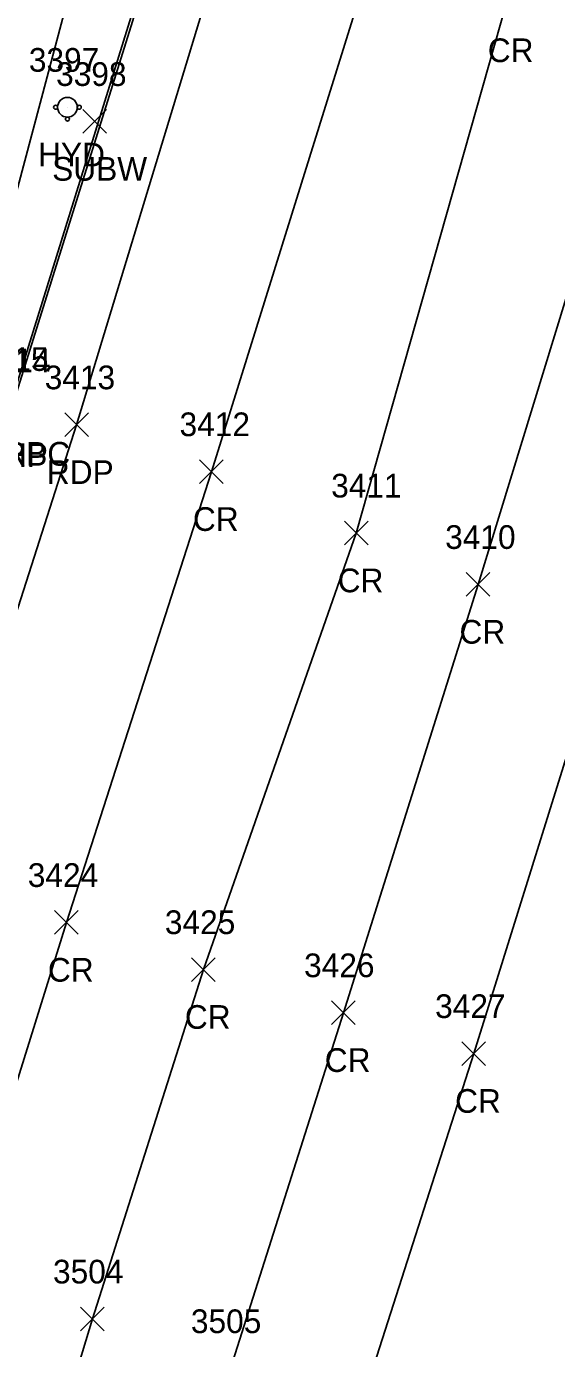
# Model space of a CAD drawing. Extents: x 1462089 to 1464015, y 730534 to 736144.
# Drawn here: x 1462928.3 to 1462973.1, y 732523.6 to 732635.3 of the extents above; entities that cross this region are included whole.
import ezdxf

# ---------------------------------------------------------------- set-up
doc = ezdxf.new("R2010")
doc.units = 0
for name, color, linetype in [('LELB', 7, 'Continuous'), ('P_A', 7, 'Continuous'), ('P_I', 7, 'Continuous'), ('P_TIC', 7, 'Continuous'), ('PET', 7, 'Continuous'), ('PRC', 7, 'Continuous'), ('PSP', 7, 'Continuous'), ('R_A', 7, 'Continuous'), ('R_I', 7, 'Continuous'), ('RC', 7, 'Continuous'), ('U_A', 7, 'Continuous'), ('U_I', 7, 'Continuous'), ('U_TIC', 7, 'Continuous'), ('UWFH', 7, 'Continuous')]:
    doc.layers.add(name, color=color, linetype=linetype)

msp = doc.modelspace()

# ---------------------------------------------------------------- linework, layer by layer
at = {"layer": 'LELB'}
msp.add_lwpolyline([(1462964.59, 732738.3), (1462945.3, 732683.44), (1462934.63, 732648.3), (1462922.94, 732604.45), (1462912.48, 732576.38), (1462900.29, 732538.09), (1462886.4, 732493.85), (1462878.64, 732463.22), (1462873.8, 732453.35), (1462865.22, 732445.19), (1462860.68, 732448.82), (1462854.34, 732445.39), (1462847.66, 732439.08), (1462833.14, 732433.31), (1462807.4, 732439.3), (1462761.49, 732450.41), (1462717.12, 732462.77), (1462672.88, 732476.46), (1462638.85, 732488.06), (1462628.32, 732495.04), (1462620.97, 732510.3), (1462619.53, 732525.27)], dxfattribs=at)
at = {"layer": 'P_TIC'}
for points in [[(1462931.51, 732600.63), (1462933.51, 732602.63)], [(1462933.51, 732600.63), (1462931.51, 732602.63)], [(1462942.9, 732596.67), (1462944.9, 732598.67)], [(1462944.9, 732596.67), (1462942.9, 732598.67)], [(1462955.14, 732591.49), (1462957.14, 732593.49)], [(1462957.14, 732591.49), (1462955.14, 732593.49)], [(1462965.43, 732587.15), (1462967.43, 732589.15)], [(1462967.43, 732587.15), (1462965.43, 732589.15)], [(1462930.65, 732558.61), (1462932.65, 732560.61)], [(1462932.65, 732558.61), (1462930.65, 732560.61)], [(1462942.23, 732554.63), (1462944.23, 732556.63)], [(1462944.23, 732554.63), (1462942.23, 732556.63)], [(1462954.05, 732550.99), (1462956.05, 732552.99)], [(1462956.05, 732550.99), (1462954.05, 732552.99)], [(1462965.06, 732547.54), (1462967.06, 732549.54)], [(1462967.06, 732547.54), (1462965.06, 732549.54)], [(1462932.85, 732525.13), (1462934.85, 732527.13)], [(1462934.85, 732525.13), (1462932.85, 732527.13)]]:
    msp.add_lwpolyline(points, dxfattribs=at)
at = {"layer": 'PET'}
msp.add_lwpolyline([(1462974.36, 732735), (1462957.21, 732680.82), (1462945.36, 732643.96), (1462932.51, 732601.63), (1462920.15, 732563.11), (1462911.43, 732534.97), (1462898.01, 732492.33), (1462884.52, 732450), (1462822.42, 732278.6), (1462811.42, 732236.79), (1462797.46, 732186.94), (1462784.89, 732139.5), (1462773.38, 732098.59), (1462761.09, 732052.78), (1462749.31, 732009.82), (1462737.3, 731963.43), (1462717.1, 731889.53)], dxfattribs=at)
at = {"layer": 'PRC'}
for points in [[(1463184.26, 733428.99), (1463177.5, 733386.21), (1463169.42, 733335), (1463162.87, 733301.13), (1463154.54, 733254.52), (1463145.29, 733216.48), (1463131.67, 733162.65), (1463112.82, 733093.24), (1463099.08, 733044.74), (1463082.5, 732993.09), (1463066.93, 732944.79), (1463054.22, 732905.14), (1463038.5, 732856.13), (1463025.08, 732814.55), (1463009.9, 732766.25), (1462997.49, 732727.73), (1462980.34, 732670.55), (1462968.82, 732637.25), (1462956.14, 732592.49), (1462943.23, 732555.63), (1462933.85, 732526.13), (1462921.41, 732485.16), (1462905.69, 732440.94), (1462895.98, 732404.53)], [(1463173.56, 733299.02), (1463165.51, 733252.57), (1463157.36, 733210.85), (1463147.48, 733159.84), (1463128.56, 733086.33), (1463116.13, 733039.22), (1463100.45, 732983.58), (1463087.95, 732938.84), (1463073.8, 732896.76), (1463059.6, 732849.78), (1463047.56, 732806.21), (1463032.36, 732758.17), (1463016.83, 732714.7), (1463001.87, 732663.36), (1462991.08, 732629.32), (1462977.35, 732584.7), (1462966.06, 732548.54), (1462956.48, 732518.6), (1462941.54, 732474.04), (1462928.1, 732429.75), (1462916.12, 732396.98)], [(1463154.54, 733254.52), (1463146.61, 733215.85), (1463135.44, 733161.47), (1463118.39, 733090.76), (1463105.83, 733042.87), (1463089.37, 732989.24), (1463076.43, 732943.44), (1463063.88, 732901.54), (1463049.78, 732852.76), (1463036.58, 732810.58), (1463021.66, 732763.56), (1463007.35, 732718.7), (1462991.11, 732667.44), (1462980.42, 732633.72), (1462966.43, 732588.15), (1462955.05, 732551.99), (1462945.51, 732521.94), (1462931.54, 732478.17), (1462917.14, 732435.42), (1462906.01, 732400.46)], [(1462985.72, 732731.93), (1462969.44, 732677.27), (1462957.49, 732641.21), (1462943.9, 732597.67), (1462931.65, 732559.61), (1462922.76, 732531.12), (1462910.18, 732489.03), (1462895.07, 732444.4), (1462885.16, 732408.13), (1462864.59, 732375.33), (1462853.42, 732347.26), (1462832.87, 732276.65), (1462823.23, 732232.91), (1462808.46, 732182.81), (1462796.54, 732136.82), (1462784.67, 732094.48), (1462773.76, 732052.9), (1462761.07, 732007.23), (1462748.95, 731961.52), (1462736.51, 731921.31)]]:
    msp.add_lwpolyline(points, dxfattribs=at)
at = {"layer": 'PSP'}
msp.add_lwpolyline([(1462968.73, 732736.5), (1462951.61, 732681.88), (1462940.59, 732646.44), (1462927.05, 732603.06), (1462915.13, 732564.78), (1462905.93, 732535.59), (1462892.76, 732493.15), (1462882.84, 732461.98), (1462878.84, 732452.24), (1462860.17, 732402.54), (1462855.98, 732390.47), (1462851.6, 732378.35), (1462831.73, 732320.54), (1462820.54, 732279.17), (1462809.4, 732237.24), (1462795.77, 732187.97), (1462782.91, 732140.19), (1462771.75, 732099.01), (1462759.21, 732053.14), (1462747.62, 732010.5), (1462744.84, 731999.27), (1462735.88, 731965.54), (1462724.35, 731923.62)], dxfattribs=at)
at = {"layer": 'RC'}
msp.add_lwpolyline([(1462968.5, 732736.53), (1462951.35, 732681.84), (1462940.43, 732646.72), (1462926.88, 732603.18), (1462914.79, 732564.8), (1462905.74, 732535.68), (1462892.6, 732493.07), (1462882.58, 732462.08), (1462878.76, 732452.4), (1462872.59, 732444.11), (1462864.94, 732437.64), (1462852.87, 732431.69), (1462850.91, 732430.96), (1462850.74, 732431.36)], dxfattribs=at)
at = {"layer": 'U_TIC'}
for points in [[(1462933.04, 732626.24), (1462935.04, 732628.24)], [(1462935.04, 732626.24), (1462933.04, 732628.24)]]:
    msp.add_lwpolyline(points, dxfattribs=at)
at = {"layer": 'UWFH'}
msp.add_line((1462931.74, 732628.44), (1462931.74, 732628.44), dxfattribs=at)
for centre, radius in [((1462931.74, 732628.44), 0.833), ((1462930.74, 732628.44), 0.167), ((1462932.74, 732628.44), 0.167), ((1462931.74, 732627.44), 0.167)]:
    msp.add_circle(centre, radius, dxfattribs=at)

# ---------------------------------------------------------------- texts
at = {"layer": 'P_A'}
for s, p in [('CR', (1462967.25, 732632.25)), ('SHP', (1462924.59, 732598.06)), ('RDP', (1462930, 732596.63)), ('CR', (1462942.34, 732592.67)), ('CR', (1462954.57, 732587.49)), ('CR', (1462964.86, 732583.15)), ('CR', (1462930.09, 732554.61)), ('CR', (1462941.66, 732550.63)), ('CR', (1462953.48, 732546.99)), ('CR', (1462964.49, 732543.54))]:
    msp.add_text(s, height=2, dxfattribs=at).set_placement(p)
at = {"layer": 'P_I'}
for s, p in [('3414', (1462924.36, 732606.06)), ('3413', (1462929.82, 732604.63)), ('3412', (1462941.21, 732600.67)), ('3411', (1462954.02, 732595.49)), ('3410', (1462963.65, 732591.15)), ('3424', (1462928.39, 732562.61)), ('3425', (1462939.97, 732558.63)), ('3426', (1462951.73, 732554.99)), ('3427', (1462962.8, 732551.54)), ('3504', (1462930.52, 732529.13)), ('3505', (1462942.17, 732524.94))]:
    msp.add_text(s, height=2, dxfattribs=at).set_placement(p)
at = {"layer": 'R_A'}
msp.add_text('CURBC', height=2, dxfattribs=at).set_placement((1462922.46, 732598.18))
at = {"layer": 'R_I'}
msp.add_text('3415', height=2, dxfattribs=at).set_placement((1462924.19, 732606.18))
at = {"layer": 'U_A'}
for s, p in [('HYD', (1462929.26, 732623.44)), ('SUBW', (1462930.45, 732622.24))]:
    msp.add_text(s, height=2, dxfattribs=at).set_placement(p)
at = {"layer": 'U_I'}
for s, p in [('3397', (1462928.48, 732631.44)), ('3398', (1462930.78, 732630.24))]:
    msp.add_text(s, height=2, dxfattribs=at).set_placement(p)

doc.saveas('drawing.dxf')
